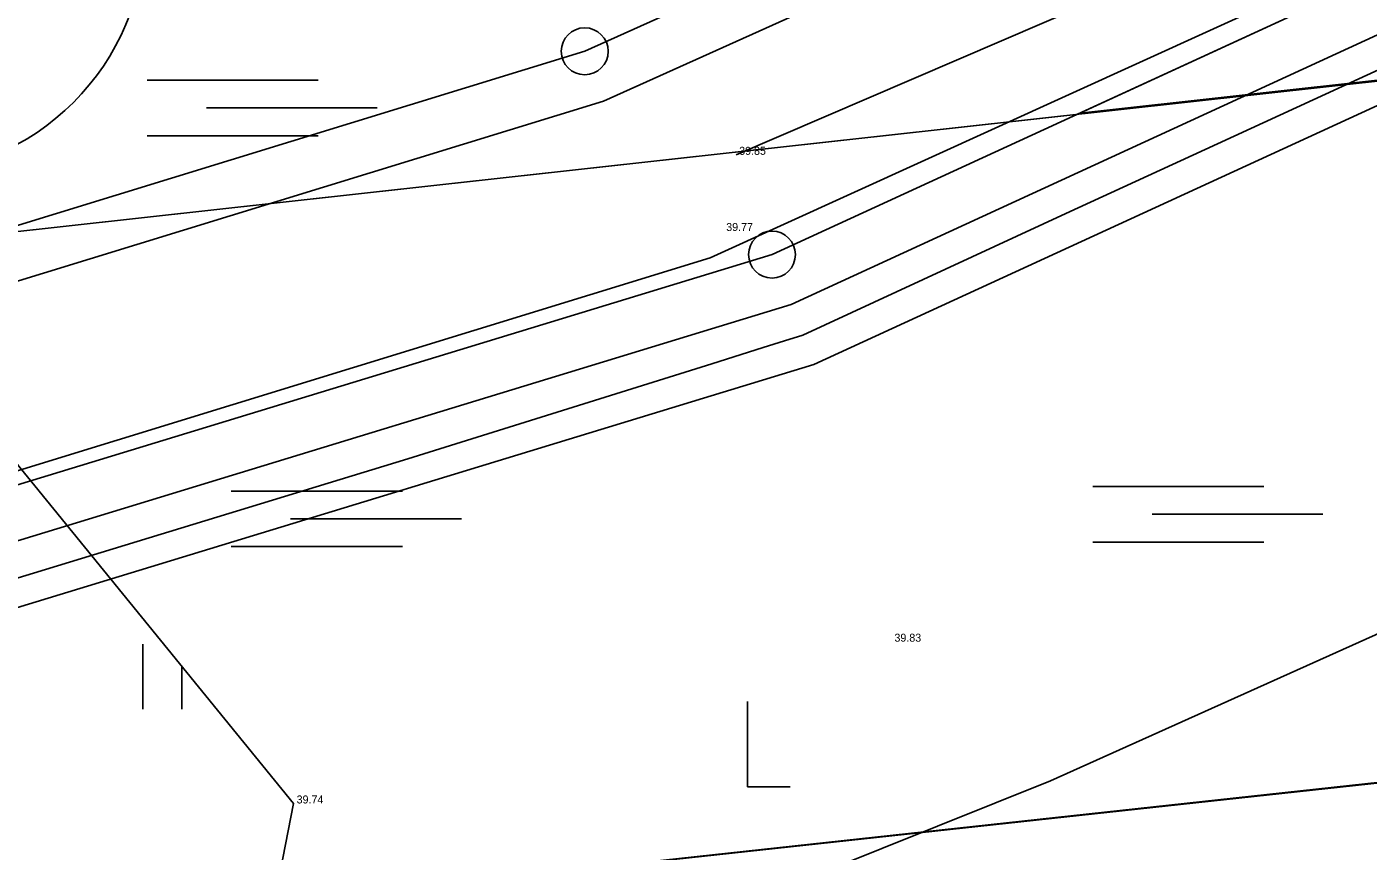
# Model space of a CAD drawing. Extents: x 544674 to 552202, y 6585829 to 6588119.
# Drawn here: x 549424.5 to 549474.8, y 6587371 to 6587401.9 of the extents above; entities that cross this region are included whole.
import ezdxf

# ---------------------------------------------------------------- set-up
doc = ezdxf.new("R2010")
doc.units = 0
for name, color, linetype in [('HALJASTUS', 7, 'Continuous'), ('illumineerimisjooned', 7, 'Continuous'), ('Kaitsevöönd', 7, 'Continuous'), ('kataster', 7, 'Continuous'), ('Lamami horisontaal_EH2000', 7, 'Continuous'), ('maardlad', 7, 'Continuous'), ('ME', 7, 'Continuous'), ('MOOTKORG-EH2000', 7, 'Continuous'), ('PIIR', 7, 'Continuous'), ('Plokid', 7, 'Continuous'), ('Plokid orig', 7, 'Continuous'), ('TM_taotletav', 7, 'Continuous')]:
    doc.layers.add(name, color=color, linetype=linetype)

# ---------------------------------------------------------------- blocks, each defined once
blk = doc.blocks.new('SOO')
at = {"layer": 'HALJASTUS'}
for p, q in [((-2.19, 0.65), (1.82, 0.65)), ((-0.8, 0), (3.2, 0)), ((-2.19, -0.65), (1.82, -0.65))]:
    blk.add_line(p, q, dxfattribs=at)
blk = doc.blocks.new('RAIESM')
at = {"layer": 'HALJASTUS'}
for p, q in [((0, 2), (0, 0)), ((0, 0), (1, 0))]:
    blk.add_line(p, q, dxfattribs=at)

msp = doc.modelspace()

# ---------------------------------------------------------------- linework, layer by layer
at = {"layer": 'HALJASTUS'}
for p, q in [((549434.547, 6587372.782), (549402.054, 6587412.645)), ((549428.894, 6587376.324), (549428.894, 6587378.759)), ((549430.35, 6587376.324), (549430.35, 6587377.931))]:
    msp.add_line(p, q, dxfattribs=at)
for points in [[(549685.848, 6587485.327), (549680.571, 6587489.13), (549664.514, 6587490.662), (549613.627, 6587471.561), (549582.708, 6587457.024), (549536.322, 6587435.222), (549498.542, 6587417.71), (549497.496, 6587417.056), (549451.138, 6587397.113)], [(549517.603, 6587275.52), (549505.664, 6587291.608), (549495.011, 6587287.544), (549479.609, 6587284.583), (549455.922, 6587289.412), (549419.377, 6587296.518), (549413.442, 6587302.815), (549408.78, 6587315.368), (549379.589, 6587332.757), (549361.373, 6587369.391), (549399.11, 6587381.358), (549404.498, 6587365.547), (549398.242, 6587360.016), (549411.085, 6587349.513), (549415.834, 6587318.706), (549426.494, 6587318.048), (549428.606, 6587342.35), (549434.547, 6587372.782)], [(549517.603, 6587275.52), (549505.664, 6587291.608), (549495.011, 6587287.544), (549479.609, 6587284.583), (549455.922, 6587289.412), (549419.377, 6587296.518), (549413.442, 6587302.815), (549408.78, 6587315.368), (549379.589, 6587332.757), (549361.373, 6587369.391), (549399.11, 6587381.358), (549404.498, 6587365.547), (549398.242, 6587360.016), (549411.085, 6587349.513), (549415.834, 6587318.706), (549426.494, 6587318.048), (549428.606, 6587342.35), (549434.547, 6587372.782)]]:
    msp.add_lwpolyline(points, dxfattribs=at)
at = {"layer": 'illumineerimisjooned'}
msp.add_lwpolyline([(549387.979, 6587375.758), (549390.913, 6587382.15), (549446.168, 6587399.122), (549694.384, 6587511.138), (549936.107, 6587621.229), (549952.628, 6587518.324)], dxfattribs=at)
msp.add_lwpolyline([(549385.759, 6587370.897), (549453.195, 6587391.496), (549657.69, 6587485.602), (549953.264, 6587514.367), (549959, 6587478.673), (549960.584, 6587470.411), (549966.491, 6587468.647), (550074.588, 6587526.998), (550194.651, 6587392.056), (550162.07, 6587337.455), (550384.802, 6587285.483), (550352.858, 6587156.225), (550166.563, 6587182.325), (550170.434, 6587196.945), (550126.763, 6587279.172), (549985.425, 6587249.939), (549966.482, 6587380.956), (549334.887, 6587309.084), (549332.256, 6587325.74), (549351.293, 6587327.741), (549373.837, 6587344.121)], close=True, dxfattribs=at)
at = {"layer": 'Kaitsevöönd'}
msp.add_lwpolyline([(549214.092, 6587399.021), (549422.759, 6587469.101), (549793.225, 6587641.928), (550001.364, 6587736.701), (550028.852, 6587656.857), (549817.917, 6587560.792), (549450.163, 6587393.248), (549241.638, 6587329.157)], close=True, dxfattribs=at)
msp.add_lwpolyline([(549241.638, 6587329.157), (549450.163, 6587393.248), (549817.917, 6587560.792), (550028.852, 6587656.857)], dxfattribs=at)
at = {"layer": 'kataster'}
for points in [[(549484.77, 6587470.79), (549954.94, 6587516.54), (549960.97, 6587479.02), (549962.32, 6587471.98), (549994.68, 6587461.94), (549994.89, 6587430.61), (549963.15, 6587426.56), (549961.32, 6587453.7), (549324.13, 6587383.15), (549332.29, 6587402.1)], [(549961.32, 6587453.7), (549963.15, 6587426.56), (549325.21, 6587357.28), (549321.92, 6587377.99), (549324.1, 6587383.15)], [(549325.21, 6587357.28), (549963.15, 6587426.56), (549964.78, 6587378.75), (549333.21, 6587306.88)]]:
    msp.add_lwpolyline(points, close=True, dxfattribs=at)
at = {"layer": 'Lamami horisontaal_EH2000'}
msp.add_lwpolyline([(549633.984, 6587461.753), (549487.583, 6587385.295), (549475.359, 6587379.216), (549462.925, 6587373.635), (549450.278, 6587368.552), (549437.419, 6587363.967), (549364.102, 6587339.448), (549362.213, 6587338.507), (549361.014, 6587337.178), (549360.506, 6587335.463), (549360.688, 6587333.36), (549363.849, 6587319.591), (549363.851, 6587319.586), (549363.854, 6587319.583), (549363.858, 6587319.582), (549363.863, 6587319.582), (549363.886, 6587319.585), (549363.891, 6587319.585), (549363.895, 6587319.583), (549363.898, 6587319.58), (549363.9, 6587319.575), (549365.611, 6587312.202), (549365.831, 6587310.97), (549365.858, 6587310.595)], dxfattribs=at)
at = {"layer": 'maardlad'}
msp.add_lwpolyline([(549329.95, 6587327.51), (549333.21, 6587306.88), (549964.78, 6587378.75), (549983.75, 6587247.55), (550125.7, 6587276.91), (550168.3, 6587196.7), (550164.05, 6587180.66), (550354.37, 6587153.99), (550387.23, 6587286.97), (550165.19, 6587338.78), (550197.12, 6587392.29), (550075.03, 6587529.51), (549966.27, 6587470.8), (549962.32, 6587471.98), (549960.97, 6587479.02), (549954.94, 6587516.54), (549657.16, 6587487.56), (549464.02, 6587398.68), (549961.32, 6587453.7), (549963.15, 6587426.56), (549380.16, 6587363.23), (549372.23, 6587345.42), (549350.55, 6587329.67)], close=True, dxfattribs=at)
at = {"layer": 'ME'}
msp.add_lwpolyline([(549384.302, 6587372.543), (549452.481, 6587393.37), (549657.16, 6587487.56), (549954.94, 6587516.54), (549960.97, 6587479.02), (549962.32, 6587471.98), (549966.27, 6587470.8), (550075.03, 6587529.51), (550197.12, 6587392.29), (550165.19, 6587338.78), (550387.23, 6587286.97), (550354.367, 6587153.994), (550164.052, 6587180.657), (550168.3, 6587196.7), (550125.7, 6587276.91), (549983.75, 6587247.55), (549964.78, 6587378.75), (549333.21, 6587306.88), (549329.952, 6587327.509), (549350.55, 6587329.674), (549372.228, 6587345.424), (549384.302, 6587372.543)], dxfattribs=at)
at = {"layer": 'PIIR'}
for centre, radius in [((549419.784, 6587405.584), 9.2), ((549445.46, 6587400.996), 0.88), ((549445.46, 6587400.996), 0.88), ((549452.481, 6587393.37), 0.88), ((549452.481, 6587393.37), 0.88)]:
    msp.add_circle(centre, radius, dxfattribs=at)
at = {"layer": 'Plokid'}
msp.add_lwpolyline([(549387.506, 6587368.921), (549454.051, 6587389.248), (549658.325, 6587483.253), (549951.252, 6587511.76), (549956.636, 6587478.257), (549958.501, 6587468.528), (549966.757, 6587466.063), (550074.057, 6587523.985), (550191.689, 6587391.775), (550158.326, 6587335.864), (550381.889, 6587283.698), (550351.048, 6587158.902), (550169.575, 6587184.327), (550172.995, 6587197.24), (550128.039, 6587281.887), (549987.436, 6587252.806), (549968.524, 6587383.604), (549336.899, 6587311.728), (549335.021, 6587323.618), (549352.183, 6587325.422), (549375.768, 6587342.557)], close=True, dxfattribs=at)
msp.add_lwpolyline([(549477.324, 6587401.268), (549474.478, 6587399.959), (549469.188, 6587397.528), (549463.498, 6587394.906), (549453.642, 6587390.351), (549452.947, 6587390.136), (549452.146, 6587389.89), (549450.231, 6587389.276), (549438.825, 6587385.71), (549407.919, 6587376.264), (549401.375, 6587374.292), (549399.859, 6587373.853), (549395.543, 6587372.576), (549386.643, 6587369.909), (549383.674, 6587363.171), (549375.803, 6587345.199)], dxfattribs=at)
at = {"layer": 'Plokid orig'}
msp.add_lwpolyline([(549384.302, 6587372.543), (549452.481, 6587393.37), (549657.16, 6587487.56), (549954.94, 6587516.54), (549960.97, 6587479.02), (549962.32, 6587471.98), (549966.27, 6587470.8), (550075.03, 6587529.51), (550197.12, 6587392.29), (550165.19, 6587338.78), (550387.23, 6587286.97), (550354.367, 6587153.994), (550164.052, 6587180.657), (550168.3, 6587196.7), (550125.7, 6587276.91), (549983.75, 6587247.55), (549964.78, 6587378.75), (549333.21, 6587306.88), (549329.952, 6587327.509), (549350.55, 6587329.674), (549372.228, 6587345.424), (549384.302, 6587372.543)], dxfattribs=at)
at = {"layer": 'TM_taotletav'}
msp.add_lwpolyline([(549384.302, 6587372.543), (549389.469, 6587383.799), (549445.46, 6587400.996), (549445.46, 6587400.996), (549693.559, 6587512.96), (549937.666, 6587624.137)], dxfattribs=at)

# ---------------------------------------------------------------- block references
at = {"layer": 'HALJASTUS', "xscale": 1.6, "yscale": 1.6000000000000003}
for name, p in [('SOO', (549432.559, 6587398.869)), ('SOO', (549468.009, 6587383.628)), ('SOO', (549435.714, 6587383.461)), ('RAIESM', (549451.568, 6587373.404))]:
    msp.add_blockref(name, p, dxfattribs=at)

# ---------------------------------------------------------------- texts
at = {"layer": 'MOOTKORG-EH2000'}
for s, p in [(' 39.85', (549451.138, 6587397.113)), (' 39.77', (549450.653, 6587394.255)), (' 39.83', (549456.959, 6587378.849)), (' 39.74', (549434.547, 6587372.782))]:
    msp.add_text(s, height=0.3, dxfattribs=at).set_placement(p)

doc.saveas('drawing.dxf')
